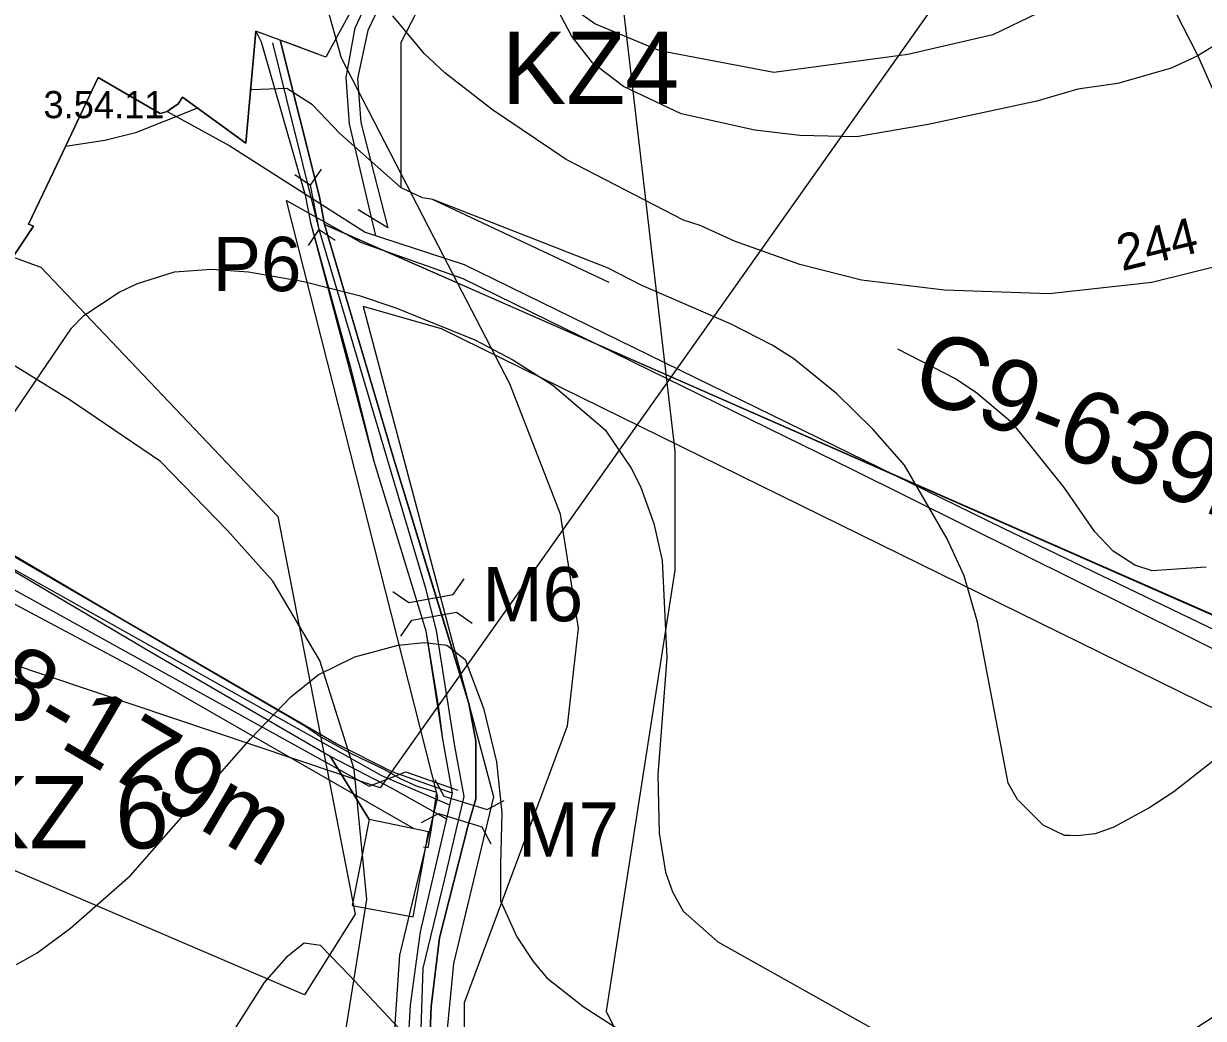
# Model space of a CAD drawing. Extents: x -662500 to -653478, y -1056827 to -1049993.
# Drawn here: x -660014.9 to -659688.8, y -1052613.9 to -1052338.9 of the extents above; entities that cross this region are included whole.
import ezdxf

# ---------------------------------------------------------------- set-up
doc = ezdxf.new("R2010")
doc.units = 0
for name, color, linetype in [('Vrstva 1', 7, 'Continuous'), ('Vrstva 11', 7, 'Continuous'), ('Vrstva 12', 7, 'Continuous'), ('Vrstva 17', 7, 'Continuous'), ('Vrstva 18', 7, 'Continuous'), ('Vrstva 24', 7, 'Continuous'), ('Vrstva 32', 7, 'Continuous'), ('Vrstva 36', 7, 'Continuous'), ('Vrstva 37', 7, 'Continuous'), ('Vrstva 44', 7, 'Continuous'), ('Vrstva 45', 7, 'Continuous'), ('Vrstva 5', 7, 'Continuous'), ('Vrstva 51', 7, 'Continuous'), ('Vrstva 52', 7, 'Continuous'), ('Vrstva 54', 7, 'Continuous'), ('Vrstva 61', 7, 'Continuous'), ('Vrstva 7', 7, 'Continuous')]:
    doc.layers.add(name, color=color, linetype=linetype)

# ---------------------------------------------------------------- blocks, each defined once
blk = doc.blocks.new('PSZ017')
at = {"layer": 'Vrstva 17'}
for points in [[(-10, 3.75), (-6.25, 0), (-10, -3.75)], [(10, 3.75), (6.25, 0), (10, -3.75)], [(-6.25, 0), (6.25, 0)]]:
    blk.add_lwpolyline(points, dxfattribs=at)
blk = doc.blocks.new('PSZ021')
at = {"layer": 'Vrstva 17'}
for points in [[(-10.01, 6.26), (-6.26, 2.51), (6.24, 2.51), (9.99, 6.26)], [(-10.01, -6.24), (-6.26, -2.49), (6.24, -2.49), (9.99, -6.24)]]:
    blk.add_lwpolyline(points, dxfattribs=at)

msp = doc.modelspace()

# ---------------------------------------------------------------- linework, layer by layer
at = {"layer": 'Vrstva 1'}
for points in [[(-659675.39, -1052019.4), (-659639.54, -1052020.88), (-659636.44, -1052033.86), (-659626.36, -1052069.96), (-659618.18, -1052102.6), (-659620.12, -1052107.5), (-659721.07, -1052150.88), (-659741.57, -1052138.62), (-659753.8, -1052131.2), (-659796, -1052100.66), (-659846.91, -1052165.44), (-659851.91, -1052171.69), (-659862.84, -1052185.26), (-659882.68, -1052212.21), (-659879.78, -1052220.54), (-659869.29, -1052233.66), (-659871.6, -1052238.48), (-659931.31, -1052348.25), (-659940.37, -1052344.82), (-659945.94, -1052342.8), (-659950.73, -1052341.07)], [(-659950.73, -1052341.07), (-659953.43, -1052371.96), (-659970.97, -1052359.28), (-659972.19, -1052361.09), (-659973.49, -1052362.01), (-659975.19, -1052363.21), (-659977.1, -1052363.82), (-659994.25, -1052353.87), (-660006.58, -1052379.92), (-660013.48, -1052394.37), (-660012.16, -1052394.95), (-660017.83, -1052403.53), (-660023.45, -1052415.35), (-660026.08, -1052420.89), (-660028.1, -1052425.15), (-660028.7, -1052426.13), (-660053.2, -1052466.49), (-660055.08, -1052469.76), (-660115.2, -1052577.95), (-660133.74, -1052611.33), (-660202.62, -1052576.83), (-660206.29, -1052574.94), (-660212.42, -1052571.79), (-660214.21, -1052570.87)]]:
    msp.add_lwpolyline(points, dxfattribs=at)
at = {"layer": 'Vrstva 11'}
for points in [[(-659917.49, -1052397.56), (-659924.78, -1052366.68), (-659925.74, -1052353.85), (-659923.21, -1052340.09), (-659904.49, -1052300.27), (-659893.99, -1052279.25), (-659880.31, -1052256.29), (-659872.77, -1052248.3), (-659870.23, -1052245.5), (-659863.95, -1052244.01), (-659853.1, -1052252.98), (-659840.13, -1052263.76), (-659827.56, -1052272.06), (-659811.34, -1052278.29), (-659774.4, -1052287.97), (-659748.64, -1052292.5), (-659746.51, -1052292.32), (-659737.34, -1052287.62), (-659726.66, -1052276.92), (-659709.46, -1052252.85), (-659695.61, -1052232.91), (-659685.89, -1052211.02)], [(-660054.64, -1052468.97), (-659915.93, -1052546.74), (-659897.16, -1052554.85)]]:
    msp.add_lwpolyline(points, dxfattribs=at)
at = {"layer": 'Vrstva 12'}
msp.add_lwpolyline([(-659975.22, -1052363.23), (-659957.91, -1052372.73), (-659920.43, -1052396.6), (-659893.12, -1052405.51), (-659744.12, -1052478.37), (-659614.29, -1052540.87), (-659450.8, -1052620.7), (-659391.97, -1052645.81)], dxfattribs=at)
at = {"layer": 'Vrstva 24'}
for points in [[(-659443, -1052294), (-659507.5, -1052284.5), (-659587, -1052268), (-659607.5, -1052267.5), (-659628.5, -1052271), (-659641, -1052276), (-659667, -1052294.5), (-659694, -1052315), (-659720, -1052329), (-659747, -1052342), (-659770.5, -1052347.5), (-659807.5, -1052352.5), (-659839, -1052346.5), (-659857, -1052339), (-659905, -1052305), (-659922, -1052300.5), (-659940, -1052302)], [(-660034, -1052954), (-660032, -1052948.5), (-660000, -1052906.38), (-659983, -1052884), (-659923.5, -1052843.5), (-659891.5, -1052807.5), (-659876.5, -1052780.5), (-659868, -1052749), (-659871, -1052717.5), (-659880, -1052690.5), (-659893, -1052641), (-659893, -1052609.5), (-659864.5, -1052533), (-659861.5, -1052506), (-659866.5, -1052474.5), (-659880.5, -1052438.5), (-659901.5, -1052398), (-659927, -1052348.5), (-659940, -1052302)], [(-660132, -1052865), (-660131.5, -1052853), (-660124, -1052843), (-660063.5, -1052832.5), (-660040.5, -1052823.5), (-660028, -1052816), (-660013, -1052800.5), (-660000, -1052782.08), (-659983, -1052758), (-659947, -1052686), (-659927.5, -1052627.5), (-659920, -1052581), (-659923.5, -1052545), (-659933, -1052515), (-659946, -1052493), (-659958.5, -1052479), (-659977, -1052460), (-660000, -1052444.36), (-660002, -1052443), (-660058, -1052408.5), (-660084, -1052396), (-660097, -1052392.5), (-660103, -1052390), (-660138, -1052390)]]:
    msp.add_lwpolyline(points, dxfattribs=at)
at = {"layer": 'Vrstva 32'}
msp.add_lwpolyline([(-659928.36, -1052782.89), (-659895.08, -1052736.55), (-659890.22, -1052728.7), (-659890.47, -1052721.49), (-659908.9, -1052669.32), (-659905.49, -1052630.68), (-659904.41, -1052599.95), (-659898.52, -1052575.7), (-659893.12, -1052552.53), (-659895.67, -1052538.64), (-659900.78, -1052506.64), (-659903.72, -1052495.05), (-659933.15, -1052395.84), (-659942.2, -1052359.57), (-659946.03, -1052344.26)], dxfattribs=at)
at = {"layer": 'Vrstva 36'}
msp.add_lwpolyline([(-659390.32, -1052019.34), (-659473.97, -1052032.46), (-659523.65, -1052033.38), (-659629.9, -1052027.09), (-659621.04, -1052067.57), (-659612.63, -1052095.78), (-659613.06, -1052104.19), (-659616.18, -1052110.87), (-659620.93, -1052116.23), (-659629.5, -1052120.84), (-659671.87, -1052141.1), (-659688.36, -1052149.79), (-659691.31, -1052152.96), (-659692.79, -1052159.14), (-659681.03, -1052192.1), (-659680.96, -1052200.79), (-659688.64, -1052239.7), (-659719.21, -1052284.92), (-659707.09, -1052314.99), (-659690.29, -1052347.87), (-659666.49, -1052401.44), (-659649.62, -1052458.41), (-659626.31, -1052501.42), (-659596.35, -1052541.51)], dxfattribs=at)
at = {"layer": 'Vrstva 37'}
msp.add_lwpolyline([(-659673.12, -1052221.79), (-659730.97, -1052288.96), (-659825.23, -1052254.93), (-659853.32, -1052299.01), (-659834.91, -1052457.14), (-659834.91, -1052490), (-659853.87, -1052611.9), (-659835.65, -1052648.36), (-659788.97, -1052656.33), (-659725.21, -1052638.68), (-659681.94, -1052610.76)], dxfattribs=at)
msp.add_lwpolyline([(-659937.2, -1052607.32), (-660023.74, -1052570.29), (-660100.59, -1052546.94), (-660148.42, -1052521.3), (-660155.25, -1052485.99), (-660108.43, -1052408.14), (-660065.3, -1052386.3), (-660010.07, -1052406.24), (-659944.6, -1052475.16), (-659923.26, -1052585.09)], close=True, dxfattribs=at)
at = {"layer": 'Vrstva 44'}
msp.add_lwpolyline([(-659464.58, -1051504.83), (-659576.16, -1052069.59), (-659916.29, -1052550.1), (-660191.14, -1052457.81)], dxfattribs=at)
at = {"layer": 'Vrstva 45'}
msp.add_lwpolyline([(-660098.98, -1052391.11), (-660106.33, -1052402.97), (-660109.43, -1052408.18), (-660109.87, -1052409.12), (-660108.81, -1052410.53), (-660108.6, -1052411.62), (-660110.44, -1052428.57), (-660109.35, -1052431.33), (-660102.31, -1052436.56), (-660081.79, -1052448.88), (-660077.12, -1052451.17), (-660064.39, -1052458.61), (-660058.92, -1052462.11), (-659936.98, -1052533.07), (-659932.74, -1052536.05), (-659924.18, -1052540.77), (-659915.33, -1052545), (-659910.59, -1052547.69), (-659906.4, -1052549.58), (-659900.73, -1052551.37), (-659902.25, -1052561.37), (-659903.11, -1052566.74), (-659904.36, -1052566.5)], dxfattribs=at)
msp.add_lwpolyline([(-660098.98, -1052391.11), (-660106.33, -1052402.97), (-660109.43, -1052408.18), (-660109.87, -1052409.12), (-660108.81, -1052410.53), (-660108.6, -1052411.62), (-660110.44, -1052428.57), (-660109.35, -1052431.33), (-660102.31, -1052436.56), (-660081.79, -1052448.88), (-660077.12, -1052451.17), (-660064.39, -1052458.61), (-660058.92, -1052462.11), (-659936.98, -1052533.07), (-659932.74, -1052536.05), (-659924.18, -1052540.77), (-659915.33, -1052545), (-659910.59, -1052547.69), (-659906.4, -1052549.58), (-659900.73, -1052551.37), (-659902.25, -1052561.37), (-659903.11, -1052566.74), (-659904.36, -1052566.5)], dxfattribs=at)
at = {"layer": 'Vrstva 5'}
for points in [[(-659686.06, -1052214.27), (-659694.22, -1052233.07), (-659714.68, -1052262.41), (-659726.46, -1052278.31), (-659736.43, -1052288.26), (-659741.36, -1052292.78), (-659747.24, -1052294.73), (-659775.22, -1052288.4), (-659813.08, -1052278.54), (-659827.56, -1052272.06), (-659840.13, -1052263.76), (-659868.79, -1052241.13), (-659871.6, -1052238.48), (-659931.31, -1052348.25), (-659943.97, -1052343.51), (-659933.07, -1052386.77), (-659931.7, -1052394.49), (-659546.84, -1052563.39)], [(-659903.49, -1052643.35), (-659902.26, -1052610.6), (-659899.91, -1052591.56), (-659891.97, -1052560.5), (-659889.84, -1052553.2), (-659889.85, -1052537.24), (-659891.78, -1052526.8), (-659898.4, -1052505.32), (-659912.55, -1052459.34), (-659931.7, -1052394.49), (-659933.07, -1052386.77), (-659943.69, -1052344.62), (-659943.97, -1052343.51), (-659950.73, -1052341.07), (-659949.23, -1052344), (-659937.07, -1052386.36), (-659935.57, -1052393.92), (-659924.56, -1052433.99), (-659918.05, -1052459.83), (-659903.66, -1052506.8), (-659900.28, -1052527.38), (-659899.12, -1052536.69), (-659896.4, -1052551.66), (-659898, -1052558.74), (-659905.26, -1052589.98), (-659908.06, -1052610.17), (-659909.98, -1052643.89)], [(-659488.42, -1052589.49), (-659931.7, -1052394.49), (-659912.55, -1052459.34), (-659898.17, -1052506.06), (-659891.78, -1052526.8), (-659889.85, -1052537.24), (-659889.84, -1052553.2), (-659891.97, -1052560.5), (-659899.91, -1052591.56), (-659902.26, -1052610.6), (-659903.49, -1052643.35), (-659900.3, -1052649.88), (-659895.05, -1052664.49), (-659883.07, -1052699.38), (-659874.97, -1052711.4), (-659865.21, -1052728.83), (-659865.78, -1052739.54), (-659878.28, -1052777.87)], [(-660047.2, -1052472.77), (-659979.63, -1052512.63), (-659930.16, -1052541.35), (-659919.38, -1052558.94), (-659924.03, -1052582.63), (-659907.23, -1052585.83), (-659902.96, -1052562.35), (-659919.38, -1052558.94), (-659930.16, -1052541.35), (-659913.07, -1052550.26), (-659898, -1052558.74), (-659905.26, -1052589.98), (-659908.06, -1052610.17), (-659909.98, -1052643.89), (-659912.09, -1052661.63), (-659910.92, -1052668.79), (-659904.94, -1052687.24), (-659905.71, -1052692.7), (-659899.37, -1052721.44), (-659927.4, -1052711.06), (-659967.63, -1052765.86), (-659991.81, -1052751.6), (-660010.37, -1052780.75)]]:
    msp.add_lwpolyline(points, dxfattribs=at)
msp.add_lwpolyline([(-659977.1, -1052363.82), (-659975.19, -1052363.21), (-659972.19, -1052361.09), (-659970.97, -1052359.28), (-659953.43, -1052371.96), (-659950.73, -1052341.07), (-659949.23, -1052344), (-659937.07, -1052386.36), (-659935.57, -1052393.92), (-659918.05, -1052459.83), (-659903.66, -1052506.8), (-659899.12, -1052536.69), (-659896.4, -1052551.66), (-659912.97, -1052545.71), (-659928.54, -1052537.91), (-659987.91, -1052503.41), (-660052.54, -1052465.41), (-660028.1, -1052425.15), (-660023.45, -1052415.35), (-660017.83, -1052403.53), (-660012.16, -1052394.95), (-660013.48, -1052394.37), (-660006.58, -1052379.92), (-659994.25, -1052353.87)], close=True, dxfattribs=at)
at = {"layer": 'Vrstva 51'}
for points in [[(-660169.13, -1053023.13), (-660110.85, -1052940.58), (-660079.74, -1052916.29), (-659950.2, -1052798.66), (-659898.58, -1052720.65), (-659915.89, -1052669.98), (-659910.89, -1052596.38), (-659900.42, -1052552.71), (-659942.19, -1052387.83), (-659921.6, -1052399.48), (-659893.5, -1052409.43), (-659785.78, -1052462.16), (-659600.37, -1052554.27), (-659621.1, -1052589.25), (-659403.17, -1052709.23)], [(-659408.68, -1052722.85), (-659645.22, -1052595.6), (-659623.64, -1052558.85), (-659899.32, -1052423.28), (-659921, -1052417.16), (-659884.97, -1052552.61), (-659896.01, -1052598.65), (-659902.05, -1052660.61), (-659882, -1052722.78), (-659938.73, -1052808.5), (-660070.07, -1052927.77), (-660099.87, -1052951.04), (-660151.35, -1053023.96)]]:
    msp.add_lwpolyline(points, dxfattribs=at)
at = {"layer": 'Vrstva 54'}
msp.add_line((-659901.73, -1052387.55), (-659853.14, -1052410.37), dxfattribs=at)
for points in [[(-659910.52, -1052384.29), (-659910.52, -1052344.09), (-659865.63, -1052257.13), (-659828.38, -1052283.35)], [(-660055.67, -1052479.02), (-659984.95, -1052516.61), (-659907.01, -1052561.42)]]:
    msp.add_lwpolyline(points, dxfattribs=at)
at = {"layer": 'Vrstva 61'}
for points in [[(-659688.75, -1052210.04), (-659698.25, -1052231.42), (-659728.58, -1052275.29), (-659739.22, -1052284.17), (-659747.21, -1052289.87), (-659810.05, -1052275), (-659826.41, -1052269.83), (-659838.84, -1052261.15), (-659841.31, -1052258.43), (-659848, -1052261.39), (-659864.6, -1052247.41), (-659868.9, -1052247.76), (-659877.7, -1052258.26), (-659891.18, -1052280.74), (-659919.74, -1052340.82), (-659922.59, -1052354.12), (-659921.7, -1052366.31), (-659914.24, -1052395.35), (-659922.44, -1052390.4)], [(-660054.81, -1052474.81), (-659919.32, -1052549.69), (-659909.21, -1052545.7), (-659894.85, -1052550.76)]]:
    msp.add_lwpolyline(points, dxfattribs=at)
at = {"layer": 'Vrstva 7'}
for p, q in [((-659863.47, -1052342.34), (-659867.86, -1052333.98)), ((-659904.14, -1052347.16), (-659912.79, -1052336.81)), ((-659857.52, -1052349.85), (-659863.47, -1052342.34)), ((-659683.78, -1052343.76), (-659690.29, -1052347.87)), ((-659898.47, -1052352.54), (-659904.14, -1052347.16)), ((-659690.29, -1052347.87), (-659697.66, -1052351.27)), ((-659849.02, -1052356.37), (-659857.52, -1052349.85)), ((-659697.66, -1052351.27), (-659712.4, -1052355.52)), ((-659885.3, -1052362.75), (-659898.47, -1052352.54)), ((-659951.9, -1052357.27), (-659952.15, -1052357.35)), ((-659942.07, -1052356.88), (-659951.9, -1052357.27)), ((-659935.04, -1052361.41), (-659942.07, -1052356.88)), ((-659833.14, -1052363.88), (-659849.02, -1052356.37)), ((-659723.46, -1052357.08), (-659734.83, -1052360.36)), ((-659712.4, -1052355.52), (-659723.46, -1052357.08)), ((-659734.83, -1052360.36), (-659764.84, -1052366.86)), ((-659966.8, -1052362.29), (-659983.93, -1052369.12)), ((-659927.5, -1052369.3), (-659935.04, -1052361.41)), ((-659864.89, -1052376.49), (-659885.3, -1052362.75)), ((-659812.74, -1052368.42), (-659833.14, -1052363.88)), ((-659764.84, -1052366.86), (-659784.68, -1052370.26)), ((-659983.93, -1052369.12), (-659992.43, -1052371.25)), ((-659910.52, -1052384.29), (-659927.5, -1052369.3)), ((-659800.27, -1052369.83), (-659812.74, -1052368.42)), ((-659784.68, -1052370.26), (-659800.27, -1052369.83)), ((-659992.43, -1052371.25), (-660003.25, -1052372.88)), ((-659832.44, -1052393.22), (-659864.89, -1052376.49)), ((-659904.57, -1052387.12), (-659910.52, -1052384.29)), ((-659901.73, -1052387.55), (-659904.57, -1052387.12)), ((-659853.27, -1052406.54), (-659901.73, -1052387.55)), ((-659827.9, -1052394.77), (-659832.44, -1052393.22)), ((-659818.41, -1052399.03), (-659827.9, -1052394.77)), ((-659800.27, -1052405.55), (-659818.41, -1052399.03)), ((-659666.49, -1052401.44), (-659703.05, -1052410.51)), ((-659973.16, -1052407.53), (-659962.96, -1052406.82)), ((-659962.96, -1052406.82), (-659952.75, -1052407.53)), ((-659844.2, -1052411.21), (-659853.27, -1052406.54)), ((-659783.26, -1052409.8), (-659800.27, -1052405.55)), ((-659983.36, -1052410.79), (-659973.16, -1052407.53)), ((-659952.75, -1052407.53), (-659937.45, -1052410.22)), ((-659937.45, -1052410.22), (-659922.14, -1052414.05)), ((-659760.3, -1052412.63), (-659783.26, -1052409.8)), ((-659998.24, -1052419.57), (-659988.46, -1052413.2)), ((-659988.46, -1052413.2), (-659983.36, -1052410.79)), ((-659819.26, -1052421.99), (-659844.2, -1052411.21)), ((-659731.39, -1052413.62), (-659760.3, -1052412.63)), ((-659703.05, -1052410.51), (-659731.39, -1052413.62)), ((-659922.14, -1052414.05), (-659911.94, -1052417.45)), ((-660001.65, -1052423.12), (-659998.24, -1052419.57)), ((-659911.94, -1052417.45), (-659890.11, -1052426.38)), ((-660043.17, -1052484.06), (-660001.65, -1052423.12)), ((-659807.92, -1052427.79), (-659819.26, -1052421.99)), ((-659890.11, -1052426.38), (-659879.63, -1052431.9)), ((-659801.97, -1052431.62), (-659807.92, -1052427.79)), ((-659757.33, -1052437.15), (-659773.2, -1052428.93)), ((-659879.63, -1052431.9), (-659868.57, -1052438.85)), ((-659790.06, -1052441.26), (-659801.97, -1052431.62)), ((-659868.57, -1052438.85), (-659854.12, -1052451.18)), ((-659751.37, -1052441.12), (-659757.33, -1052437.15)), ((-659780.14, -1052451.04), (-659790.06, -1052441.26)), ((-659741.45, -1052449.48), (-659751.37, -1052441.12)), ((-659854.12, -1052451.18), (-659846.89, -1052461.81)), ((-659771.36, -1052460.96), (-659780.14, -1052451.04)), ((-659727.28, -1052467.19), (-659741.45, -1052449.48)), ((-659846.89, -1052461.81), (-659844.34, -1052466.91)), ((-659759.59, -1052481.36), (-659771.36, -1052460.96)), ((-659844.34, -1052466.91), (-659840.66, -1052477.11)), ((-659718.78, -1052479.38), (-659727.28, -1052467.19)), ((-659840.66, -1052477.11), (-659838.39, -1052487.32)), ((-659754.92, -1052491.57), (-659759.59, -1052481.36)), ((-659713.68, -1052484.77), (-659718.78, -1052479.38)), ((-659707.72, -1052488.59), (-659713.68, -1052484.77)), ((-659838.39, -1052487.32), (-659837.11, -1052514.24)), ((-659751.23, -1052504.32), (-659754.92, -1052491.57)), ((-659702.91, -1052490.15), (-659707.72, -1052488.59)), ((-659688.03, -1052489.16), (-659702.91, -1052490.15)), ((-659742.73, -1052548.82), (-659751.23, -1052504.32)), ((-659923.28, -1052513.96), (-659911.33, -1052510.75)), ((-659911.33, -1052510.75), (-659904.06, -1052509.97)), ((-659904.06, -1052509.97), (-659897.9, -1052510.69)), ((-659897.9, -1052510.69), (-659892.83, -1052514.68)), ((-659933.48, -1052518.92), (-659923.28, -1052513.96)), ((-659837.11, -1052514.24), (-659839.52, -1052546.55)), ((-659892.83, -1052514.68), (-659887.75, -1052528.09)), ((-659940.99, -1052525.01), (-659933.48, -1052518.92)), ((-659952.04, -1052536.49), (-659940.99, -1052525.01)), ((-659887.75, -1052528.09), (-659884.13, -1052542.95)), ((-659667.05, -1052527.71), (-659696.95, -1052551.23)), ((-659985.35, -1052574.33), (-659952.04, -1052536.49)), ((-659884.13, -1052542.95), (-659882.68, -1052557.08)), ((-659839.52, -1052546.55), (-659839.24, -1052562.71)), ((-659740.18, -1052553.36), (-659742.73, -1052548.82)), ((-659733.09, -1052560.44), (-659740.18, -1052553.36)), ((-659696.95, -1052551.23), (-659703.61, -1052555.62)), ((-659703.61, -1052555.62), (-659713.54, -1052561.01)), ((-659882.68, -1052557.08), (-659883.04, -1052571.22)), ((-659839.24, -1052562.71), (-659837.4, -1052573.48)), ((-659727.14, -1052563.28), (-659733.09, -1052560.44)), ((-659725.56, -1052563.28), (-659727.14, -1052563.28)), ((-659723.6, -1052563.42), (-659725.56, -1052563.28)), ((-659718.64, -1052562.85), (-659723.6, -1052563.42)), ((-659713.54, -1052561.01), (-659718.64, -1052562.85)), ((-659883.04, -1052571.22), (-659883.04, -1052581.37)), ((-660001.93, -1052588.93), (-659985.35, -1052574.33)), ((-659837.4, -1052573.48), (-659835.55, -1052578.86)), ((-659835.55, -1052578.86), (-659832.58, -1052584.25)), ((-659883.04, -1052581.37), (-659878.52, -1052591.35)), ((-659832.58, -1052584.25), (-659822.94, -1052592.75)), ((-660011.14, -1052595.73), (-660001.93, -1052588.93)), ((-659878.52, -1052591.35), (-659874.07, -1052598.17)), ((-659822.94, -1052592.75), (-659776.6, -1052618.69)), ((-660016.81, -1052598.99), (-660011.14, -1052595.73)), ((-659937.31, -1052593.04), (-659942.27, -1052597)), ((-659932.77, -1052593.75), (-659937.31, -1052593.04)), ((-659924.69, -1052602.11), (-659932.77, -1052593.75)), ((-659942.27, -1052597), (-659948.36, -1052603.95)), ((-659874.07, -1052598.17), (-659870.27, -1052602.67)), ((-659911.3, -1052616.4), (-659924.69, -1052602.11)), ((-659870.27, -1052602.67), (-659860.21, -1052610.61)), ((-659948.36, -1052603.95), (-659966.92, -1052633)), ((-659860.21, -1052610.61), (-659846.47, -1052619.4))]:
    msp.add_line(p, q, dxfattribs=at)

# ---------------------------------------------------------------- block references
at = {"layer": 'Vrstva 17'}
for name, p, rotation in [('PSZ017', (-659934.34, -1052389.71), 100.96660523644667), ('PSZ021', (-659901.83, -1052500.29), 10.152655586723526), ('PSZ021', (-659893.45, -1052556.72), -16.96718479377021)]:
    msp.add_blockref(name, p, dxfattribs=dict(at, rotation=rotation))

# ---------------------------------------------------------------- texts
for s, p in [('P6', (-659962.63, -1052412.88)), ('M6', (-659888.09, -1052504.12)), ('M7', (-659878.16, -1052569.18))]:
    msp.add_text(s, height=15, rotation=360, dxfattribs=at).set_placement(p)
at = {"layer": 'Vrstva 18'}
for s, rotation, p in [('C9-639m', 338.3114, (-659770.53, -1052441.22)), ('C8-179m', 329.6172, (-660042.6, -1052516.79))]:
    msp.add_text(s, height=20, rotation=rotation, dxfattribs=at).set_placement(p)
at = {"layer": 'Vrstva 24'}
msp.add_text('3.54.11', height=7.5, dxfattribs=at).set_placement((-660009.39, -1052365.08))
at = {"layer": 'Vrstva 52'}
for s, p in [('KZ4', (-659882.74, -1052361.16)), ('KZ 6', (-660031.17, -1052566.88))]:
    msp.add_text(s, height=20, dxfattribs=at).set_placement(p)
at = {"layer": 'Vrstva 7'}
msp.add_text('244', height=10, rotation=13.9307, dxfattribs=at).set_placement((-659711.26, -1052407.39))

doc.saveas('drawing.dxf')
